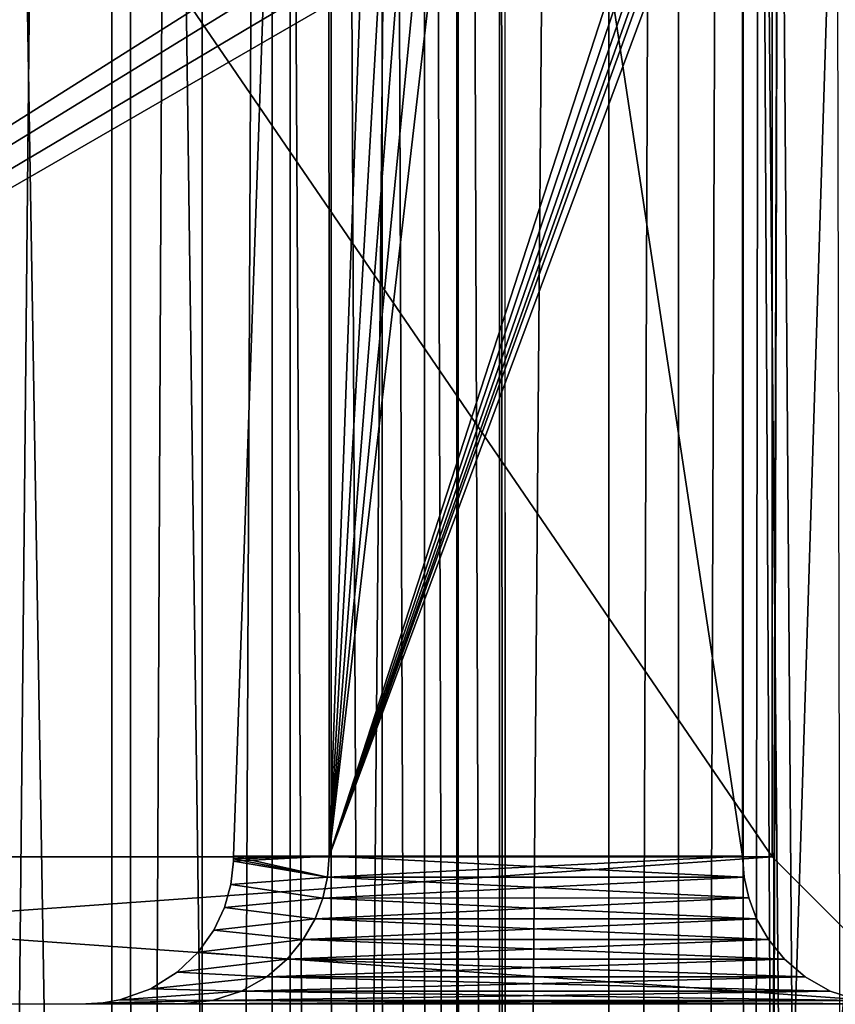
# Model space of a CAD drawing. Header units: metres. Extents: x -206 to 75, y -104 to 104.
# Tile 1040 of 1056: x 56.51 to 62.03, y 0 to 6.66. Entities that reach past the tile are written whole.
import ezdxf

# ---------------------------------------------------------------- set-up
doc = ezdxf.new("R2010")
doc.units = ezdxf.units.M
doc.layers.add('solid_01_1-CONSUMER_THERM_B_125288', color=7, linetype='CONTINUOUS')

msp = doc.modelspace()

# ---------------------------------------------------------------- linework, layer by layer
at = {"layer": 'solid_01_1-CONSUMER_THERM_B_125288'}
for points in [[(37.641285, -67.320755), (69.485435, 75.004799), (69.506912, -74.995201)], [(37.641285, -67.320755), (37.742935, -66.77655), (69.485435, 75.004799)], [(37.723892, 66.223442), (69.485435, 75.004799), (37.742855, -66.222939)], [(37.742935, -66.77655), (37.742855, -66.222939), (69.485435, 75.004799)], [(59.712963, 45.654583, 1.5), (69.506912, -74.995201, 1.5), (69.485435, 75.004799, 1.5)], [(57.122654, 63.236832, 75.400002), (55.866657, 63.508621, 75.400002), (55.88031, -63.506905, 75.400002)], [(57.122654, 63.236832, 75.400002), (55.88031, -63.506905, 75.400002), (57.13625, -63.234848, 75.400002)], [(57.734241, 63.033913, 75.400002), (57.122654, 63.236832, 75.400002), (57.13625, -63.234848, 75.400002)], [(57.734241, 63.033913, 75.400002), (57.13625, -63.234848, 75.400002), (57.747791, -63.031796, 75.400002)], [(58.329418, 62.787899, 75.400002), (57.734241, 63.033913, 75.400002), (57.747791, -63.031796, 75.400002)], [(58.329418, 62.787899, 75.400002), (57.747791, -63.031796, 75.400002), (58.342918, -62.785656, 75.400002)], [(59.458191, 62.172367, 75.400002), (58.329418, 62.787899, 75.400002), (58.342918, -62.785656, 75.400002)], [(59.458191, 62.172367, 75.400002), (58.342918, -62.785656, 75.400002), (59.471558, -62.16988, 75.400002)], [(60.488205, 61.401871, 75.400002), (59.458191, 62.172367, 75.400002), (59.471558, -62.16988, 75.400002)], [(60.488205, 61.401871, 75.400002), (59.471558, -62.16988, 75.400002), (60.501408, -61.399162, 75.400002)], [(60.959526, 60.963188, 75.400002), (60.488205, 61.401871, 75.400002), (60.501408, -61.399162, 75.400002)], [(60.959526, 60.963188, 75.400002), (60.501408, -61.399162, 75.400002), (60.972633, -60.960377, 75.400002)], [(61.398281, 60.491928, 75.400002), (60.959526, 60.963188, 75.400002), (60.972633, -60.960377, 75.400002)], [(61.398281, 60.491928, 75.400002), (60.972633, -60.960377, 75.400002), (61.411285, -60.489021, 75.400002)], [(61.51181, 14.249249, 75.400002), (61.398281, 60.491928, 75.400002), (61.411285, -60.489021, 75.400002)], [(59.712963, 45.654583, 1.5), (59.785141, 44.678574, 1.5), (69.506912, -74.995201, 1.5)], [(59.785141, 44.678574, 1.5), (59.747948, 42.72345, 1.5), (59.79797, -44.670933, 1.5)], [(59.785141, 44.678574, 1.5), (59.79797, -44.670933, 1.5), (69.506912, -74.995201, 1.5)], [(59.747948, 42.72345, 1.5), (59.469955, 40.789234, 1.5), (59.760124, -42.715942, 1.5)], [(59.747948, 42.72345, 1.5), (59.760124, -42.715942, 1.5), (59.79797, -44.670933, 1.5)], [(59.469955, 40.789234, 1.5), (59.241692, 39.838039, 1.5), (59.481514, -40.78191, 1.5)], [(59.469955, 40.789234, 1.5), (59.481514, -40.78191, 1.5), (59.760124, -42.715942, 1.5)], [(59.241692, 39.838039, 1.5), (58.954693, 38.901775, 1.5), (59.252937, -39.830788, 1.5)], [(59.241692, 39.838039, 1.5), (59.252937, -39.830788, 1.5), (59.481514, -40.78191, 1.5)], [(58.954693, 38.901775, 1.5), (58.610149, 37.984764, 1.5), (58.965633, -38.894611, 1.5)], [(58.954693, 38.901775, 1.5), (58.965633, -38.894611, 1.5), (59.252937, -39.830788, 1.5)], [(58.610149, 37.984764, 1.5), (58.209839, 37.091595, 1.5), (58.6208, -37.977734, 1.5)], [(58.610149, 37.984764, 1.5), (58.6208, -37.977734, 1.5), (58.965633, -38.894611, 1.5)], [(58.209839, 37.091595, 1.5), (57.251381, 35.39407, 1.5), (58.220226, -37.084747, 1.5)], [(58.209839, 37.091595, 1.5), (58.220226, -37.084747, 1.5), (58.6208, -37.977734, 1.5)], [(57.251381, 35.39407, 1.5), (56.102329, 33.840549, 1.5), (57.261337, -35.387699, 1.5)], [(57.251381, 35.39407, 1.5), (57.261337, -35.387699, 1.5), (58.220226, -37.084747, 1.5)], [(56.102329, 33.840549, 1.5), (56.112019, -33.834782, 1.5), (57.261337, -35.387699, 1.5)], [(61.499325, 22.065378, 63.5), (61.51181, 14.24929, 63.5), (47.10038, -2.998405, 63.5)], [(61.38023, 21.875792, 63.5), (61.499325, 22.065378, 63.5), (47.10038, -2.998405, 63.5)], [(61.221859, 21.717398, 63.5), (61.38023, 21.875792, 63.5), (47.10038, -2.998405, 63.5)], [(61.032288, 21.598276, 63.5), (61.221859, 21.717398, 63.5), (47.10038, -2.998405, 63.5)], [(60.821068, 21.52433, 63.5), (61.032288, 21.598276, 63.5), (47.10038, -2.998405, 63.5)], [(60.598404, 21.499205, 63.5), (60.821068, 21.52433, 63.5), (47.10038, -2.998405, 63.5)], [(58.702568, 21.499067, 63.5), (60.598404, 21.499205, 63.5), (47.10038, -2.998405, 63.5)], [(58.523182, 21.482832, 63.5), (58.702568, 21.499067, 63.5), (47.10038, -2.998405, 63.5)], [(58.349613, 21.434679, 63.5), (58.523182, 21.482832, 63.5), (47.10038, -2.998405, 63.5)], [(58.1875, 21.356174, 63.5), (58.349613, 21.434679, 63.5), (47.10038, -2.998405, 63.5)], [(57.600441, 21.062483, 63.5), (58.1875, 21.356174, 63.5), (47.10038, -2.998405, 63.5)], [(56.975185, 20.862707, 63.5), (57.600441, 21.062483, 63.5), (47.10038, -2.998405, 63.5)], [(56.326645, 20.761593, 63.5), (56.975185, 20.862707, 63.5), (47.10038, -2.998405, 63.5)], [(61.599876, 0.999276, 72.400002), (48.599876, 0.998342, 72.400002), (48.598515, 19.998343, 72.400002)], [(61.599339, 8.499276, 72.400002), (61.599876, 0.999276, 72.400002), (48.598515, 19.998343, 72.400002)], [(62.264278, 19.72863, 66.5), (48.598515, 19.998343, 66.5), (48.599876, 0.998342, 66.5)], [(62.112293, 19.48123, 66.5), (62.264278, 19.72863, 66.5), (48.599876, 0.998342, 66.5)], [(62.014786, 19.259922, 66.5), (62.112293, 19.48123, 66.5), (48.599876, 0.998342, 66.5)], [(58.597157, 19.503241, 68.699997), (58.599808, 1.003241, 68.699997), (57.953773, 1.003149, 68.699997)], [(58.597157, 19.503241, 70.199997), (58.597157, 19.503241, 68.699997), (57.953773, 1.003149, 68.699997)], [(57.953773, 1.003149, 70.199997), (58.597157, 19.503241, 70.199997), (57.953773, 1.003149, 68.699997)], [(57.953773, 1.003149, 70.199997), (58.599808, 1.003241, 70.199997), (58.597157, 19.503241, 70.199997)], [(59.26873, 19.503338, 72.099998), (58.597157, 19.503241, 72.099998), (58.599808, 1.003241, 72.099998)], [(58.599808, 1.003241, 66.800003), (58.599808, 1.003241, 68.699997), (58.597157, 19.503241, 68.699997)], [(58.597157, 19.503241, 66.800003), (58.599808, 1.003241, 66.800003), (58.597157, 19.503241, 68.699997)], [(61.399807, 1.003642, 66.800003), (58.599808, 1.003241, 66.800003), (58.597157, 19.503241, 66.800003)], [(61.398727, 8.526005, 66.800003), (61.399807, 1.003642, 66.800003), (58.597157, 19.503241, 66.800003)], [(58.597157, 19.503241, 72.099998), (58.597157, 19.503241, 70.199997), (58.599808, 1.003241, 70.199997)], [(58.599808, 1.003241, 72.099998), (58.597157, 19.503241, 72.099998), (58.599808, 1.003241, 70.199997)], [(59.659054, 19.464935, 72.099998), (59.26873, 19.503338, 72.099998), (58.599808, 1.003241, 72.099998)], [(60.034119, 19.351206, 72.099998), (59.659054, 19.464935, 72.099998), (58.599808, 1.003241, 72.099998)], [(60.379803, 19.166513, 72.099998), (60.034119, 19.351206, 72.099998), (58.599808, 1.003241, 72.099998)], [(62.014786, 19.259922, 66.5), (48.599876, 0.998342, 66.5), (61.961189, 19.06424, 66.5)], [(60.683029, 18.917753, 72.099998), (60.379803, 19.166513, 72.099998), (58.599808, 1.003241, 72.099998)], [(61.961189, 19.06424, 66.5), (48.599876, 0.998342, 66.5), (61.62431, 16.667221, 66.5)], [(63.504753, 16.096836, 72.099998), (60.683029, 18.917753, 72.099998), (58.599808, 1.003241, 72.099998)], [(61.62431, 16.667221, 66.5), (48.599876, 0.998342, 66.5), (61.511806, 14.249261, 66.5)], [(63.629177, 15.945251, 72.099998), (63.504753, 16.096836, 72.099998), (58.599808, 1.003241, 72.099998)], [(63.721561, 15.772441, 72.099998), (63.629177, 15.945251, 72.099998), (58.599808, 1.003241, 72.099998)], [(63.778484, 15.584934, 72.099998), (63.721561, 15.772441, 72.099998), (58.599808, 1.003241, 72.099998)], [(63.797745, 15.389772, 72.099998), (63.778484, 15.584934, 72.099998), (58.599808, 1.003241, 72.099998)], [(63.797745, 15.389772, 72.099998), (58.599808, 1.003241, 72.099998), (61.398727, 8.526005, 72.099998)], [(61.51181, 14.24929, 63.5), (61.60038, -2.996329, 63.5), (47.10038, -2.998405, 63.5)], [(61.511806, 14.249261, 66.5), (48.599876, 0.998342, 66.5), (61.624657, 11.831327, 66.5)], [(61.51181, 14.249249, 75.400002), (61.411285, -60.489021, 75.400002), (62.181705, -59.458954, 75.400002)], [(61.51181, 14.24929, 63.5), (61.644123, 11.631423, 63.5), (61.60038, -2.996329, 63.5)], [(61.644127, 11.631385, 75.400002), (61.51181, 14.249249, 75.400002), (62.181705, -59.458954, 75.400002)], [(61.624657, 11.831327, 66.5), (48.599876, 0.998342, 66.5), (61.96188, 9.434367, 66.5)], [(61.644123, 11.631423, 63.5), (61.600677, -5.096644, 63.5), (61.60038, -2.996329, 63.5)], [(61.644123, 11.631423, 63.5), (62.039356, 9.040173, 63.5), (61.600677, -5.096644, 63.5)], [(62.03936, 9.040139, 75.400002), (61.644127, 11.631385, 75.400002), (62.181705, -59.458954, 75.400002)], [(62.015507, 9.238685, 66.5), (61.96188, 9.434367, 66.5), (48.599876, 0.998342, 66.5)], [(62.015507, 9.238685, 66.5), (48.599876, 0.998342, 66.5), (62.113052, 9.017377, 66.5)], [(62.113052, 9.017377, 66.5), (48.599876, 0.998342, 66.5), (61.599339, 8.499276, 66.5)], [(62.039356, 9.040173, 63.5), (62.693485, 6.501882, 63.5), (61.600677, -5.096644, 63.5)], [(48.599876, 0.998342, 66.5), (61.599876, 0.999276, 66.5), (61.599339, 8.499276, 66.5)], [(61.398727, 8.526005, 72.099998), (58.599808, 1.003241, 72.099998), (61.399807, 1.003642, 72.099998)], [(61.398727, 8.526005, 66.800003), (61.399807, 1.003642, 72.099998), (61.399807, 1.003642, 66.800003)], [(61.398727, 8.526005, 72.099998), (61.399807, 1.003642, 72.099998), (61.398727, 8.526005, 66.800003)], [(61.599876, 0.999276, 66.5), (61.599876, 0.999276, 72.400002), (61.599339, 8.499276, 72.400002)], [(61.599339, 8.499276, 66.5), (61.599876, 0.999276, 66.5), (61.599339, 8.499276, 72.400002)], [(62.693485, 6.501882, 63.5), (63.599659, 4.042841, 63.5), (61.600677, -5.096644, 63.5)], [(63.599659, 4.042841, 63.5), (63.599949, -0.000581, 63.5), (61.600677, -5.096644, 63.5)], [(58.589703, 0.86129, 70.210129), (58.599808, 1.003241, 70.199997), (57.952557, 0.968249, 70.200607)], [(57.953163, 0.985696, 70.20015), (57.952557, 0.968249, 70.200607), (58.599808, 1.003241, 70.199997)], [(57.953163, 0.985696, 70.20015), (58.599808, 1.003241, 70.199997), (57.953773, 1.003149, 70.199997)], [(58.589703, 0.861292, 68.689873), (57.953163, 0.985696, 68.699844), (57.953773, 1.003149, 68.699997)], [(57.953773, 1.003149, 70.199997), (57.953773, 1.003149, 68.699997), (57.953163, 0.985696, 68.699844)], [(57.953163, 0.985696, 70.20015), (57.953773, 1.003149, 70.199997), (57.953163, 0.985696, 68.699844)], [(58.589703, 0.861292, 68.689873), (57.953773, 1.003149, 68.699997), (58.599808, 1.003241, 68.699997)], [(58.589699, 0.861292, 66.789871), (58.589703, 0.861292, 68.689873), (58.599808, 1.003241, 68.699997)], [(58.589699, 0.861292, 66.789871), (58.599808, 1.003241, 68.699997), (58.599808, 1.003241, 66.800003)], [(61.40995, 0.861696, 66.789871), (58.589699, 0.861292, 66.789871), (58.599808, 1.003241, 66.800003)], [(58.589703, 0.861292, 72.110123), (61.399807, 1.003642, 72.099998), (58.599808, 1.003241, 72.099998)], [(58.589703, 0.861292, 72.110123), (61.40995, 0.861694, 72.110123), (61.399807, 1.003642, 72.099998)], [(58.589703, 0.86129, 70.210129), (58.599808, 1.003241, 72.099998), (58.599808, 1.003241, 70.199997)], [(58.589703, 0.861292, 72.110123), (58.599808, 1.003241, 72.099998), (58.589703, 0.86129, 70.210129)], [(61.399807, 1.003642, 66.800003), (61.40995, 0.861696, 66.789871), (58.599808, 1.003241, 66.800003)], [(61.40995, 0.861694, 72.110123), (61.40995, 0.861696, 66.789871), (61.399807, 1.003642, 66.800003)], [(61.40995, 0.861694, 72.110123), (61.399807, 1.003642, 66.800003), (61.399807, 1.003642, 72.099998)], [(47.603344, 0.001667, 73.396606), (48.599876, 0.998342, 72.400002), (61.599876, 0.999276, 72.400002)], [(47.603344, 0.001667, 73.396606), (61.599876, 0.999276, 72.400002), (62.595482, 0.003813, 73.395531)], [(48.599876, 0.998342, 66.5), (47.603344, 0.001667, 65.503395), (62.595482, 0.003813, 65.504463)], [(48.599876, 0.998342, 66.5), (62.595482, 0.003813, 65.504463), (61.599876, 0.999276, 66.5)], [(57.952557, 0.968249, 70.200607), (57.952557, 0.968249, 68.699394), (57.934765, 0.812063, 68.681572)], [(58.589703, 0.861292, 68.689873), (57.934765, 0.812063, 68.681572), (57.952557, 0.968249, 68.699394)], [(57.934765, 0.812063, 70.21843), (57.952557, 0.968249, 70.200607), (57.934765, 0.812063, 68.681572)], [(58.589703, 0.86129, 70.210129), (57.952557, 0.968249, 70.200607), (57.934765, 0.812063, 70.21843)], [(57.953163, 0.985696, 70.20015), (57.952557, 0.968249, 68.699394), (57.952557, 0.968249, 70.200607)], [(58.589703, 0.861292, 68.689873), (57.952557, 0.968249, 68.699394), (57.953163, 0.985696, 68.699844)], [(57.953163, 0.985696, 70.20015), (57.953163, 0.985696, 68.699844), (57.952557, 0.968249, 68.699394)], [(62.595482, 0.003813, 73.395531), (61.599876, 0.999276, 72.400002), (61.599876, 0.999276, 66.5)], [(62.595482, 0.003813, 73.395531), (61.599876, 0.999276, 66.5), (62.595482, 0.003813, 65.504463)], [(57.891151, 0.65635, 70.262054), (57.934765, 0.812063, 70.21843), (57.891155, 0.65635, 68.637939)], [(58.558773, 0.719602, 70.241066), (57.934765, 0.812063, 70.21843), (57.891151, 0.65635, 70.262054)], [(57.934765, 0.812063, 70.21843), (57.934765, 0.812063, 68.681572), (57.891155, 0.65635, 68.637939)], [(58.558773, 0.719606, 68.658936), (57.891155, 0.65635, 68.637939), (57.934765, 0.812063, 68.681572)], [(58.589703, 0.861292, 68.689873), (58.558773, 0.719606, 68.658936), (57.934765, 0.812063, 68.681572)], [(58.558773, 0.719602, 70.241066), (58.589703, 0.86129, 70.210129), (57.934765, 0.812063, 70.21843)], [(58.558773, 0.719606, 72.141068), (61.440918, 0.720015, 72.141068), (61.40995, 0.861694, 72.110123)], [(58.558773, 0.719606, 72.141068), (61.40995, 0.861694, 72.110123), (58.589703, 0.861292, 72.110123)], [(58.558781, 0.719606, 66.758926), (58.558773, 0.719606, 68.658936), (58.589703, 0.861292, 68.689873)], [(58.558773, 0.719606, 72.141068), (58.589703, 0.861292, 72.110123), (58.589703, 0.86129, 70.210129)], [(58.558773, 0.719606, 72.141068), (58.589703, 0.86129, 70.210129), (58.558773, 0.719602, 70.241066)], [(58.589699, 0.861292, 66.789871), (58.558781, 0.719606, 66.758926), (58.589703, 0.861292, 68.689873)], [(61.440918, 0.720018, 66.758934), (58.558781, 0.719606, 66.758926), (58.589699, 0.861292, 66.789871)], [(61.40995, 0.861696, 66.789871), (61.440918, 0.720018, 66.758934), (58.589699, 0.861292, 66.789871)], [(61.40995, 0.861694, 72.110123), (61.440918, 0.720018, 66.758934), (61.40995, 0.861696, 66.789871)], [(61.40995, 0.861694, 72.110123), (61.440918, 0.720015, 72.141068), (61.440918, 0.720018, 66.758934)], [(58.505058, 0.578211, 70.294815), (58.558773, 0.719602, 70.241066), (57.891151, 0.65635, 70.262054)], [(58.558773, 0.719606, 68.658936), (58.505058, 0.578214, 68.605186), (57.891155, 0.65635, 68.637939)], [(58.505054, 0.578214, 66.705193), (58.505058, 0.578214, 68.605186), (58.558773, 0.719606, 68.658936)], [(58.558781, 0.719606, 66.758926), (58.505054, 0.578214, 66.705193), (58.558773, 0.719606, 68.658936)], [(61.494675, 0.578642, 66.705185), (58.505054, 0.578214, 66.705193), (58.558781, 0.719606, 66.758926)], [(58.505058, 0.578214, 72.194817), (61.494675, 0.578639, 72.194817), (61.440918, 0.720015, 72.141068)], [(58.505058, 0.578214, 72.194817), (61.440918, 0.720015, 72.141068), (58.558773, 0.719606, 72.141068)], [(58.505058, 0.578214, 72.194817), (58.558773, 0.719606, 72.141068), (58.558773, 0.719602, 70.241066)], [(58.505058, 0.578214, 72.194817), (58.558773, 0.719602, 70.241066), (58.505058, 0.578211, 70.294815)], [(61.440918, 0.720018, 66.758934), (61.494675, 0.578642, 66.705185), (58.558781, 0.719606, 66.758926)], [(61.440918, 0.720015, 72.141068), (61.494675, 0.578642, 66.705185), (61.440918, 0.720018, 66.758934)], [(61.440918, 0.720015, 72.141068), (61.494675, 0.578639, 72.194817), (61.494675, 0.578642, 66.705185)], [(57.891151, 0.65635, 70.262054), (57.891155, 0.65635, 68.637939), (57.818855, 0.502429, 68.565628)], [(58.505058, 0.578214, 68.605186), (57.818855, 0.502429, 68.565628), (57.891155, 0.65635, 68.637939)], [(57.818863, 0.502429, 70.334381), (57.891151, 0.65635, 70.262054), (57.818855, 0.502429, 68.565628)], [(58.505058, 0.578211, 70.294815), (57.891151, 0.65635, 70.262054), (57.818863, 0.502429, 70.334381)], [(58.505058, 0.578214, 68.605186), (58.425735, 0.439341, 68.525856), (57.818855, 0.502429, 68.565628)], [(58.425732, 0.439339, 70.374138), (58.505058, 0.578211, 70.294815), (57.818863, 0.502429, 70.334381)], [(58.425735, 0.439341, 72.274139), (58.505058, 0.578211, 70.294815), (58.425732, 0.439339, 70.374138)], [(58.425735, 0.439341, 72.274139), (61.574039, 0.439789, 72.274139), (61.494675, 0.578639, 72.194817)], [(58.425735, 0.439341, 72.274139), (61.494675, 0.578639, 72.194817), (58.505058, 0.578214, 72.194817)], [(58.425747, 0.439341, 66.625847), (58.425735, 0.439341, 68.525856), (58.505058, 0.578214, 68.605186)], [(58.425735, 0.439341, 72.274139), (58.505058, 0.578214, 72.194817), (58.505058, 0.578211, 70.294815)], [(58.505054, 0.578214, 66.705193), (58.425747, 0.439341, 66.625847), (58.505058, 0.578214, 68.605186)], [(61.574039, 0.439791, 66.625862), (58.425747, 0.439341, 66.625847), (58.505054, 0.578214, 66.705193)], [(61.494675, 0.578642, 66.705185), (61.574039, 0.439791, 66.625862), (58.505054, 0.578214, 66.705193)], [(61.494675, 0.578639, 72.194817), (61.574039, 0.439791, 66.625862), (61.494675, 0.578642, 66.705185)], [(61.494675, 0.578639, 72.194817), (61.574039, 0.439789, 72.274139), (61.574039, 0.439791, 66.625862)], [(57.71394, 0.353998, 70.439308), (57.818863, 0.502429, 70.334381), (57.713943, 0.353998, 68.460686)], [(58.425732, 0.439339, 70.374138), (57.818863, 0.502429, 70.334381), (57.71394, 0.353998, 70.439308)], [(57.818863, 0.502429, 70.334381), (57.818855, 0.502429, 68.565628), (57.713943, 0.353998, 68.460686)], [(58.425735, 0.439341, 68.525856), (57.713943, 0.353998, 68.460686), (57.818855, 0.502429, 68.565628)], [(58.317436, 0.30667, 70.482475), (58.425732, 0.439339, 70.374138), (57.71394, 0.353998, 70.439308)], [(58.425735, 0.439341, 68.525856), (58.317436, 0.306671, 68.417526), (57.713943, 0.353998, 68.460686)], [(58.317432, 0.306671, 66.517532), (58.317436, 0.306671, 68.417526), (58.425735, 0.439341, 68.525856)], [(58.425747, 0.439341, 66.625847), (58.317432, 0.306671, 66.517532), (58.425735, 0.439341, 68.525856)], [(61.682373, 0.307152, 66.517525), (58.317432, 0.306671, 66.517532), (58.425747, 0.439341, 66.625847)], [(58.317436, 0.306671, 72.382469), (61.682377, 0.307151, 72.382477), (61.574039, 0.439789, 72.274139)], [(58.317436, 0.306671, 72.382469), (61.574039, 0.439789, 72.274139), (58.425735, 0.439341, 72.274139)], [(58.425735, 0.439341, 72.274139), (58.425732, 0.439339, 70.374138), (58.317436, 0.30667, 70.482475)], [(58.317436, 0.306671, 72.382469), (58.425735, 0.439341, 72.274139), (58.317436, 0.30667, 70.482475)], [(61.574039, 0.439791, 66.625862), (61.682373, 0.307152, 66.517525), (58.425747, 0.439341, 66.625847)], [(61.682377, 0.307151, 72.382477), (61.682373, 0.307152, 66.517525), (61.574039, 0.439791, 66.625862)], [(61.574039, 0.439789, 72.274139), (61.682377, 0.307151, 72.382477), (61.574039, 0.439791, 66.625862)], [(57.71394, 0.353998, 70.439308), (57.713943, 0.353998, 68.460686), (57.572308, 0.217728, 68.319031)], [(58.317436, 0.306671, 68.417526), (57.572308, 0.217728, 68.319031), (57.713943, 0.353998, 68.460686)], [(57.572308, 0.217728, 70.580971), (57.71394, 0.353998, 70.439308), (57.572308, 0.217728, 68.319031)], [(58.317436, 0.30667, 70.482475), (57.71394, 0.353998, 70.439308), (57.572308, 0.217728, 70.580971)], [(58.317436, 0.306671, 68.417526), (58.177654, 0.186958, 68.27774), (57.572308, 0.217728, 68.319031)], [(58.177654, 0.186958, 70.622261), (58.317436, 0.30667, 70.482475), (57.572308, 0.217728, 70.580971)], [(58.177654, 0.186958, 72.522263), (61.822189, 0.18748, 72.522263), (61.682377, 0.307151, 72.382477)], [(58.177654, 0.186958, 72.522263), (61.682377, 0.307151, 72.382477), (58.317436, 0.306671, 72.382469)], [(58.177662, 0.186958, 66.377731), (58.177654, 0.186958, 68.27774), (58.317436, 0.306671, 68.417526)], [(58.317436, 0.306671, 72.382469), (58.317436, 0.30667, 70.482475), (58.177654, 0.186958, 70.622261)], [(58.177654, 0.186958, 72.522263), (58.317436, 0.306671, 72.382469), (58.177654, 0.186958, 70.622261)], [(58.317432, 0.306671, 66.517532), (58.177662, 0.186958, 66.377731), (58.317436, 0.306671, 68.417526)], [(61.822189, 0.18748, 66.377739), (58.177662, 0.186958, 66.377731), (58.317432, 0.306671, 66.517532)], [(61.682373, 0.307152, 66.517525), (61.822189, 0.18748, 66.377739), (58.317432, 0.306671, 66.517532)], [(61.822189, 0.18748, 72.522263), (61.822189, 0.18748, 66.377739), (61.682373, 0.307152, 66.517525)], [(61.682377, 0.307151, 72.382477), (61.822189, 0.18748, 72.522263), (61.682373, 0.307152, 66.517525)], [(57.392921, 0.104908, 70.76033), (57.572308, 0.217728, 70.580971), (57.39296, 0.104908, 68.139633)], [(58.177654, 0.186958, 70.622261), (57.572308, 0.217728, 70.580971), (57.392921, 0.104908, 70.76033)], [(57.572308, 0.217728, 70.580971), (57.572308, 0.217728, 68.319031), (57.39296, 0.104908, 68.139633)], [(58.177654, 0.186958, 68.27774), (57.39296, 0.104908, 68.139633), (57.572308, 0.217728, 68.319031)], [(58.006702, 0.089632, 70.793213), (58.177654, 0.186958, 70.622261), (57.392921, 0.104908, 70.76033)], [(58.177654, 0.186958, 68.27774), (58.006699, 0.089632, 68.106781), (57.39296, 0.104908, 68.139633)], [(58.006699, 0.089632, 72.693214), (61.993172, 0.090203, 72.693214), (61.822189, 0.18748, 72.522263)], [(58.006699, 0.089632, 72.693214), (61.822189, 0.18748, 72.522263), (58.177654, 0.186958, 72.522263)], [(58.006721, 0.089632, 66.206764), (58.006699, 0.089632, 68.106781), (58.177654, 0.186958, 68.27774)], [(58.006699, 0.089632, 72.693214), (58.177654, 0.186958, 72.522263), (58.006702, 0.089632, 70.793213)], [(58.177654, 0.186958, 72.522263), (58.177654, 0.186958, 70.622261), (58.006702, 0.089632, 70.793213)], [(58.177662, 0.186958, 66.377731), (58.006721, 0.089632, 66.206764), (58.177654, 0.186958, 68.27774)], [(61.993172, 0.090203, 66.206787), (58.006721, 0.089632, 66.206764), (58.177662, 0.186958, 66.377731)], [(61.822189, 0.18748, 66.377739), (61.993172, 0.090203, 66.206787), (58.177662, 0.186958, 66.377731)], [(61.993172, 0.090203, 72.693214), (61.993172, 0.090203, 66.206787), (61.822189, 0.18748, 66.377739)], [(61.822189, 0.18748, 72.522263), (61.993172, 0.090203, 72.693214), (61.822189, 0.18748, 66.377739)], [(57.392921, 0.104908, 70.76033), (57.39296, 0.104908, 68.139633), (57.182858, 0.029743, 67.929573)], [(58.006699, 0.089632, 68.106781), (57.182858, 0.029743, 67.929573), (57.39296, 0.104908, 68.139633)], [(57.182873, 0.029743, 70.970444), (57.392921, 0.104908, 70.76033), (57.182858, 0.029743, 67.929573)], [(58.006699, 0.089632, 68.106781), (57.810757, 0.025601, 67.910805), (57.182858, 0.029743, 67.929573)], [(58.006702, 0.089632, 70.793213), (57.392921, 0.104908, 70.76033), (57.182873, 0.029743, 70.970444)], [(57.810753, 0.025601, 70.989189), (58.006702, 0.089632, 70.793213), (57.182873, 0.029743, 70.970444)], [(57.810753, 0.025601, 66.010811), (57.810757, 0.025601, 67.910805), (58.006699, 0.089632, 68.106781)], [(58.006721, 0.089632, 66.206764), (57.810753, 0.025601, 66.010811), (58.006699, 0.089632, 68.106781)], [(62.189137, 0.026228, 66.010811), (57.810753, 0.025601, 66.010811), (58.006721, 0.089632, 66.206764)], [(58.006699, 0.089632, 72.693214), (58.006702, 0.089632, 70.793213), (57.810753, 0.025601, 70.989189)], [(57.810757, 0.025601, 72.889191), (58.006699, 0.089632, 72.693214), (57.810753, 0.025601, 70.989189)], [(57.810757, 0.025601, 72.889191), (62.189137, 0.026228, 72.889191), (61.993172, 0.090203, 72.693214)], [(57.810757, 0.025601, 72.889191), (61.993172, 0.090203, 72.693214), (58.006699, 0.089632, 72.693214)], [(61.993172, 0.090203, 66.206787), (62.189137, 0.026228, 66.010811), (58.006721, 0.089632, 66.206764)], [(62.189137, 0.026228, 72.889191), (62.189137, 0.026228, 66.010811), (61.993172, 0.090203, 66.206787)], [(61.993172, 0.090203, 72.693214), (62.189137, 0.026228, 72.889191), (61.993172, 0.090203, 66.206787)], [(62.399948, 0.003785, 65.800003), (62.595482, 0.003813, 65.504463), (47.603344, 0.001667, 65.503395)], [(48.167435, 0.001748, 73.099998), (47.603344, 0.001667, 73.396606), (62.595482, 0.003813, 73.395531)], [(57.599949, 0.003098, 65.800003), (62.399948, 0.003785, 65.800003), (47.603344, 0.001667, 65.503395)], [(53.099949, 0.002454, 65.800003), (57.599949, 0.003098, 65.800003), (47.603344, 0.001667, 65.503395)], [(53.099949, 0.002454, 73.099998), (48.167435, 0.001748, 73.099998), (62.595482, 0.003813, 73.395531)], [(53.099949, 0.002454, 73.099998), (62.595482, 0.003813, 73.395531), (57.599949, 0.003098, 73.099998)], [(53.099949, 0.002454, 71.199997), (53.099949, 0.002454, 73.099998), (57.599949, 0.003098, 73.099998)], [(53.746593, 0.002546, 71.199997), (53.099949, 0.002454, 71.199997), (57.599949, 0.003098, 73.099998)], [(53.099949, 0.002454, 65.800003), (57.599949, 0.003098, 67.699997), (57.599949, 0.003098, 65.800003)], [(53.099949, 0.002454, 65.800003), (56.953304, 0.003005, 67.699997), (57.599949, 0.003098, 67.699997)], [(53.099949, 0.002454, 65.800003), (56.953304, 0.003005, 71.199997), (56.953304, 0.003005, 67.699997)], [(53.099949, 0.002454, 65.800003), (53.746593, 0.002546, 67.699997), (56.953304, 0.003005, 71.199997)], [(53.746593, 0.002546, 67.699997), (57.599949, 0.003098, 73.099998), (56.953304, 0.003005, 71.199997)], [(53.746593, 0.002546, 67.699997), (53.746593, 0.002546, 71.199997), (57.599949, 0.003098, 73.099998)], [(57.810753, 0.025601, 70.989189), (56.953304, 0.003005, 71.199997), (57.599949, 0.003098, 71.199997)], [(57.810753, 0.025601, 70.989189), (57.069756, 0.009816, 71.083626), (56.953304, 0.003005, 71.199997)], [(57.069756, 0.009816, 71.083626), (56.953304, 0.003005, 67.699997), (56.953304, 0.003005, 71.199997)], [(57.069675, 0.009816, 67.816452), (57.599949, 0.003098, 67.699997), (56.953304, 0.003005, 67.699997)], [(57.069756, 0.009816, 71.083626), (57.069675, 0.009816, 67.816452), (56.953304, 0.003005, 67.699997)], [(57.599949, 0.003098, 73.099998), (57.599949, 0.003098, 71.199997), (56.953304, 0.003005, 71.199997)], [(57.182873, 0.029743, 70.970444), (57.182858, 0.029743, 67.929573), (57.069675, 0.009816, 67.816452)], [(57.810757, 0.025601, 67.910805), (57.069675, 0.009816, 67.816452), (57.182858, 0.029743, 67.929573)], [(57.069756, 0.009816, 71.083626), (57.182873, 0.029743, 70.970444), (57.069675, 0.009816, 67.816452)], [(57.810757, 0.025601, 67.910805), (57.599949, 0.003098, 67.699997), (57.069675, 0.009816, 67.816452)], [(57.810753, 0.025601, 70.989189), (57.182873, 0.029743, 70.970444), (57.069756, 0.009816, 71.083626)], [(62.189137, 0.026228, 72.889191), (57.599949, 0.003098, 73.099998), (62.399948, 0.003785, 73.099998)], [(57.810757, 0.025601, 72.889191), (57.599949, 0.003098, 73.099998), (62.189137, 0.026228, 72.889191)], [(57.810757, 0.025601, 72.889191), (57.599949, 0.003098, 71.199997), (57.599949, 0.003098, 73.099998)], [(57.810757, 0.025601, 72.889191), (57.810753, 0.025601, 70.989189), (57.599949, 0.003098, 71.199997)], [(57.810753, 0.025601, 66.010811), (62.399948, 0.003785, 65.800003), (57.599949, 0.003098, 65.800003)], [(57.810757, 0.025601, 67.910805), (57.599949, 0.003098, 65.800003), (57.599949, 0.003098, 67.699997)], [(57.810753, 0.025601, 66.010811), (57.599949, 0.003098, 65.800003), (57.810757, 0.025601, 67.910805)], [(62.399948, 0.003785, 73.099998), (57.599949, 0.003098, 73.099998), (62.595482, 0.003813, 73.395531)], [(62.189137, 0.026228, 66.010811), (62.399948, 0.003785, 65.800003), (57.810753, 0.025601, 66.010811)]]:
    msp.add_3dface(points, dxfattribs=at)

doc.saveas('drawing.dxf')
